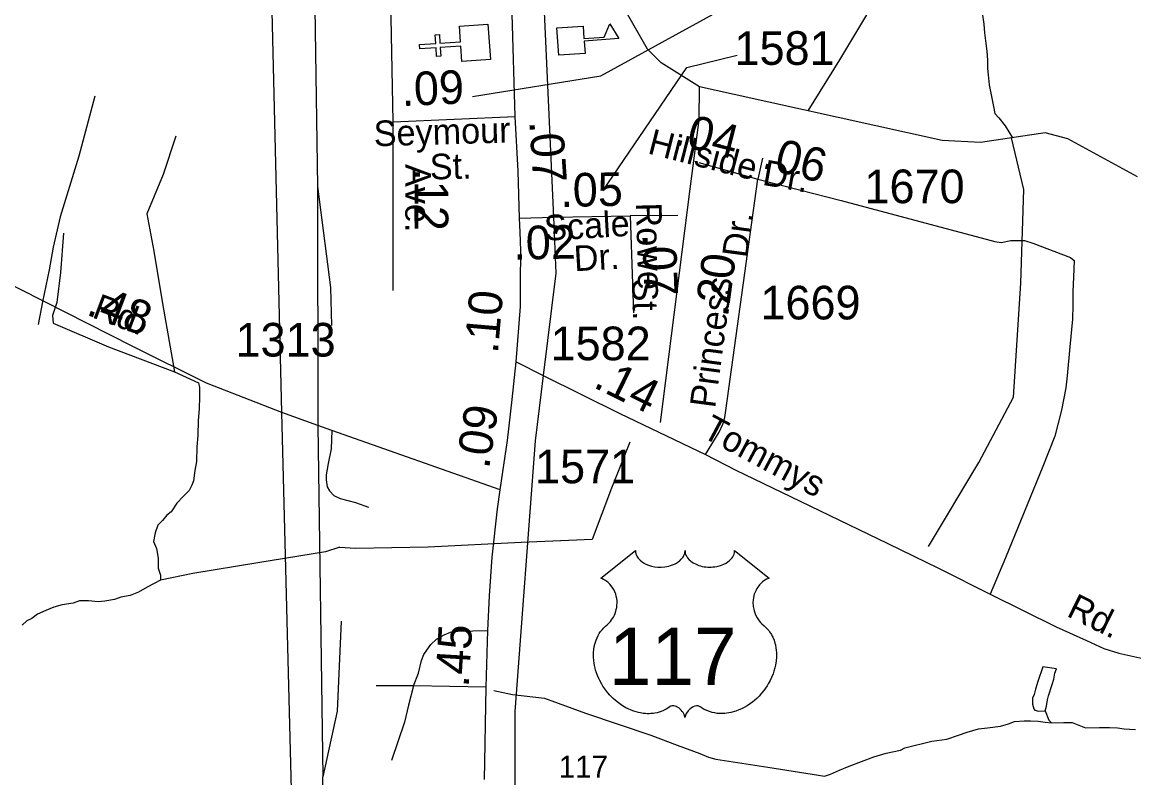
# Model space of a CAD drawing. Extents: x 2206922 to 2357709, y 510027 to 673830.
# Drawn here: x 2301643 to 2305772, y 610907 to 613715 of the extents above; entities that cross this region are included whole.
import ezdxf

# ---------------------------------------------------------------- set-up
doc = ezdxf.new("R2010")
doc.units = 0
for name, color, linetype in [('Exist Boundary Political Urban Extension UEB', 7, 'Continuous'), ('Exist Cultural Church CELL', 7, 'Continuous'), ('Exist Cultural Educational Facility High CELL', 7, 'Continuous'), ('Exist Hydrographic Creek Single Shore', 7, 'Continuous'), ('Exist Hydrographic Misc Water Feature', 7, 'Continuous'), ('Exist Railroad Mainline', 7, 'Continuous'), ('Exist Railroad Siding', 7, 'Continuous'), ('Exist Road Non-System Type 51', 7, 'Continuous'), ('Exist Road Primary US Attributed', 7, 'Continuous'), ('Exist Road Primary US Label', 7, 'Continuous'), ('Exist Road Primary US Mileage Tenths English Label', 7, 'Continuous'), ('Exist Road Primary US Shield CELL', 7, 'Continuous'), ('Exist Road Primary US Shield Number Label', 7, 'Continuous'), ('Exist Road Secondary Mileage Hundredths English Label', 7, 'Continuous'), ('Exist Road Secondary Type 51 Attributed', 7, 'Continuous'), ('Exist Road Secondary Type 51 Label', 7, 'Continuous'), ('Exist Road Secondary Type 51 Number Label', 7, 'Continuous')]:
    doc.layers.add(name, color=color, linetype=linetype)

msp = doc.modelspace()

# ---------------------------------------------------------------- linework, layer by layer
at = {"layer": 'Exist Boundary Political Urban Extension UEB'}
for p, q in [((2302608, 612265), (2302479.1, 617461.6)), ((2303568.6, 614060.1), (2303616, 612990)), ((2302644.6, 610789.1), (2302608, 612265))]:
    msp.add_line(p, q, dxfattribs=at)
for points in [[(2303616, 612990), (2303625.2, 612783), (2303578.6, 612402.6)], [(2303578.6, 612402.6), (2303548.8, 612159.3), (2303472.4, 611153.7), (2303472.8, 610774.5)]]:
    msp.add_lwpolyline(points, dxfattribs=at)
at = {"layer": 'Exist Cultural Church CELL'}
msp.add_lwpolyline([(2303276.1, 613569.7), (2303272, 613626.5), (2303196.1, 613621.1), (2303198.3, 613589.2), (2303182.4, 613588.1), (2303180.1, 613620), (2303120.1, 613615.8), (2303119, 613631.8), (2303179, 613636), (2303176.8, 613667.9), (2303192.7, 613669.1), (2303194.9, 613637.1), (2303270.9, 613642.5), (2303267, 613700), (2303373.2, 613707.4), (2303382.3, 613577.1)], close=True, dxfattribs=at)
at = {"layer": 'Exist Cultural Educational Facility High CELL'}
msp.add_lwpolyline([(2303628.8, 613693.9), (2303726.5, 613700.7), (2303729.7, 613654.8), (2303804.6, 613660.1), (2303825.5, 613708.7), (2303858.6, 613654.2), (2303730.4, 613645.2), (2303733.6, 613599.3), (2303635.9, 613592.5)], close=True, dxfattribs=at)
at = {"layer": 'Exist Hydrographic Creek Single Shore'}
msp.add_lwpolyline([(2305786.1, 613140.6), (2305527.1, 613281.1), (2305443, 613304), (2305202.1, 613267.9), (2305060, 613275.4), (2304159, 613475.1), (2304016.1, 613564.5), (2303966, 613615), (2303880.9, 613762.5), (2303736, 614061.8), (2303684.9, 614125.4), (2303668.1, 614167.3), (2303523.9, 614374.8), (2303382.9, 614485.3), (2303197.9, 614555.2), (2302714, 614617.7), (2302275.9, 614700.7), (2302039.4, 614943.5), (2301631.9, 615279.4)], dxfattribs=at)
at = {"layer": 'Exist Hydrographic Misc Water Feature'}
for points in [[(2305377.6, 614748.8), (2305157.8, 614380.4), (2304890.8, 613929.9), (2304678.8, 613575.8), (2304560.7, 613386)], [(2305208.4, 613749.5), (2305215, 613707.6), (2305217.3, 613675.6), (2305221.8, 613635.5), (2305226.1, 613607.7), (2305228.3, 613573.7), (2305228.5, 613543.7), (2305231, 613519.8), (2305235.3, 613481.8), (2305250.5, 613402.1), (2305256.2, 613376.1), (2305270.6, 613360.1), (2305294.6, 613330.6), (2305321.2, 613285.7)], [(2304013.6, 612227.3), (2304064.9, 612627.5), (2304123.7, 613096), (2304157.5, 613352.2), (2304159, 613475.1)], [(2302213.2, 613291.3), (2302166.5, 613149), (2302106, 613002.4), (2302131.6, 612864.7), (2302164, 612669.3), (2302208.5, 612416)], [(2305009.5, 611766.3), (2305196.8, 612078.4), (2305325.5, 612321.4), (2305351.9, 612744.9), (2305363.9, 613093.4), (2305317.7, 613285.2)], [(2301797, 612931), (2301784.7, 612785.2), (2301772, 612673.2), (2301756.2, 612624.8), (2301758.4, 612596.9), (2301963.5, 612509.2), (2302208.5, 612416)], [(2302208.5, 612416), (2302298.5, 612374.9), (2302301.2, 612357), (2302301.4, 612322.9), (2302300.2, 612278.9), (2302296.1, 612234.9), (2302295.1, 612179.1), (2302291.8, 612137), (2302289.9, 612082.9), (2302284.4, 612048.9), (2302278.9, 612010.8), (2302272.7, 611994.7), (2302263.1, 611974.7), (2302241.5, 611952.4), (2302218, 611928.3), (2302196, 611896), (2302180.4, 611883.7), (2302164.2, 611863.8), (2302146.4, 611845.4), (2302137, 611817.2), (2302131.2, 611785.2), (2302141.5, 611759.4), (2302148.2, 611723.5), (2302148.2, 611685.8), (2302156.2, 611659.8), (2302156.6, 611641.9)], [(2303900.4, 612154.3), (2303832.3, 611983.7), (2303760.4, 611793), (2303496.3, 611782.1), (2303150.7, 611764.3), (2302881.3, 611759.5), (2302823.3, 611762.9)], [(2302823.3, 611762.9), (2302819, 611762.8), (2302769.1, 611746.4), (2302518, 611705.5), (2302276.4, 611666.9), (2302156.6, 611641.9)], [(2302156.6, 611641.9), (2302133.1, 611629.7), (2302107.2, 611615.3), (2302075.2, 611597), (2302043.5, 611584.3), (2302009.2, 611578.1), (2301985.8, 611569.9), (2301949.8, 611563.6), (2301925.8, 611561.5), (2301889.7, 611564.9), (2301855.6, 611564.4), (2301832.3, 611556.2), (2301792.1, 611550), (2301760.1, 611541.5), (2301730.3, 611529.3), (2301700.4, 611514.8), (2301678.5, 611498.6), (2301660.6, 611490.3), (2301643, 611474.3)], [(2305442.2, 611155.3), (2305447.7, 611173.5), (2305451.6, 611197.3), (2305455.3, 611211.3), (2305469.1, 611253.4), (2305475, 611273.6), (2305478.7, 611295.8), (2305484.4, 611311.6), (2305434.6, 611319.1), (2305414.9, 611264.9), (2305407.3, 611236.8), (2305401.4, 611217), (2305395.7, 611202.8), (2305395.9, 611181), (2305400.2, 611162.9), (2305404.1, 611159), (2305418.4, 611154.9), (2305442.2, 611155.3)], [(2303394.3, 611231.3), (2303464.7, 611216.3), (2303582.8, 611203.4), (2303735.3, 611147.1), (2303977.9, 611065.6), (2304076.3, 611028.8), (2304160.4, 610997.5), (2304192.6, 610984.2), (2304218.9, 610976.2), (2304412.8, 610946.5), (2304601.3, 610916.5), (2304623.2, 610912.9), (2304645.4, 610920.8), (2304678.8, 610935.3), (2304714.9, 610949.7), (2304760.8, 610968), (2304806.5, 610984.6), (2304852.3, 610999.2), (2304905.8, 611009.8), (2304922, 611017.9), (2305021.4, 611042.6), (2305077.6, 611051.2), (2305121.3, 611065.8), (2305153.3, 611076.3), (2305195.3, 611088.7), (2305229.1, 611092.9), (2305276.9, 611099.5), (2305306.9, 611108), (2305329, 611116), (2305364.7, 611118.3), (2305388.5, 611118.8), (2305416.8, 611117), (2305442.4, 611113.5), (2305466.8, 611111.4)], [(2305442.2, 611155.3), (2305456.6, 611121.5), (2305466.8, 611111.4)], [(2305466.8, 611111.4), (2305512.3, 611112.3), (2305542.5, 611112.2), (2305592.9, 611092.9), (2305644.8, 611093.6), (2305681.1, 611093.8), (2305710.8, 611092.2), (2305736.7, 611088.7), (2305778.5, 611086.8)]]:
    msp.add_lwpolyline(points, dxfattribs=at)
at = {"layer": 'Exist Railroad Mainline'}
for p, q in [((2302739.9, 613105), (2302741.3, 612216.8)), ((2302741.3, 612216.8), (2302760, 610910.3))]:
    msp.add_line(p, q, dxfattribs=at)
for points in [[(2302697.3, 617445.4), (2302715.2, 616079.7), (2302722.8, 614735.6), (2302722.8, 614265.4), (2302739.9, 613105)], [(2302765.4, 610588.4), (2302763.4, 610708.4), (2302762.6, 610753.3), (2302762.1, 610786.8), (2302760, 610910.3)]]:
    msp.add_lwpolyline(points, dxfattribs=at)
at = {"layer": 'Exist Railroad Siding'}
for points in [[(2302739.9, 613105), (2302788.4, 612729.7), (2302791.9, 612587.8)], [(2302827.8, 611488.8), (2302813.3, 611154.7), (2302760, 610910.3)]]:
    msp.add_lwpolyline(points, dxfattribs=at)
at = {"layer": 'Exist Road Non-System Type 51'}
for p, q in [((2304392.7, 613209.3), (2304375.7, 613131.6)), ((2304078.8, 612997.4), (2303901.1, 612995.9)), ((2303096.8, 611248.6), (2302958.4, 611248.6)), ((2303366.6, 611244.3), (2303096.8, 611248.6))]:
    msp.add_line(p, q, dxfattribs=at)
for points in [[(2301913, 613440.4), (2301853, 613217.8), (2301784.2, 612992.2), (2301757.8, 612879.4), (2301743.2, 612794.4), (2301718.3, 612675.7), (2301702.2, 612592.2)], [(2304685.1, 613053.1), (2305255.8, 612900.5), (2305279.8, 612896.2), (2305315.1, 612903.3), (2305366, 612903.3), (2305397, 612893.4), (2305536.9, 612841.1), (2305551, 612829.8), (2305548.2, 612767.6), (2305545.4, 612713.9), (2305545.4, 612663), (2305544.2, 612611.4), (2305534.1, 612508.2), (2305524.2, 612400.8), (2305519.9, 612356.3), (2305503, 612273.6), (2305478.9, 612176.8), (2305433.8, 612064.4), (2305296, 611725.1), (2305238.8, 611589.5)], [(2302792.9, 612198.1), (2302790.7, 612129.3), (2302779, 612075.1), (2302771.7, 612032.6), (2302771.7, 612015), (2302776.1, 611988.6), (2302784.9, 611974), (2302801, 611956.4), (2302824.4, 611944.7), (2302881.5, 611930), (2302929.8, 611912.5)], [(2303096.8, 611248.6), (2303115.6, 611296), (2303126.5, 611343.3), (2303134.4, 611365.4), (2303146.2, 611381.5), (2303160.5, 611402.4), (2303181.6, 611422.4), (2303209.8, 611438), (2303233.9, 611447.9), (2303260.7, 611452.1), (2303372.3, 611454.9)], [(2303096.8, 611248.6), (2303078.5, 611176.5), (2303062.9, 611114.3), (2303014.9, 610971.5)]]:
    msp.add_lwpolyline(points, dxfattribs=at)
at = {"layer": 'Exist Road Primary US Attributed'}
for points in [[(2303474.5, 613364.8), (2303463.2, 613745.8), (2303453.3, 614021.4), (2303443.4, 614280.1), (2303437.7, 614487.1), (2303436.3, 614615.8), (2303437.7, 614722.5)], [(2303490, 612987.4), (2303485.8, 613161.3), (2303474.5, 613364.8)], [(2303477.3, 612453.1), (2303494.2, 612658.1), (2303494.2, 612744.3), (2303495.7, 612867.3), (2303492.8, 612935.1), (2303490, 612987.4)], [(2303418.1, 611976.9), (2303428.8, 612044.4), (2303445.7, 612160.3), (2303462.6, 612313.1), (2303477.3, 612453.1)], [(2303359.6, 610900.8), (2303362.4, 611033), (2303363.8, 611107.9), (2303366.6, 611244.3), (2303372.3, 611454.9), (2303378.5, 611582.7), (2303389.2, 611727), (2303409, 611907.2), (2303418.1, 611976.9)]]:
    msp.add_lwpolyline(points, dxfattribs=at)
at = {"layer": 'Exist Road Primary US Shield CELL'}
msp.add_lwpolyline([(2303920.9, 611751.4), (2303921.3, 611746), (2303922.6, 611739.7), (2303923.6, 611736.5), (2303926.5, 611730.2), (2303931.4, 611722.9), (2303938.2, 611715.7), (2303945.9, 611709.3), (2303951, 611706), (2303959.8, 611701.3), (2303969.7, 611697.1), (2303980.8, 611693.9), (2303992.1, 611691.6), (2304004.5, 611690.3), (2304016.7, 611690), (2304030, 611691), (2304044.5, 611693.8), (2304051.3, 611695.6), (2304058.8, 611698.2), (2304065.8, 611701.1), (2304073.5, 611705.2), (2304079.6, 611709.1), (2304084.5, 611712.6), (2304091.3, 611719.1), (2304096.7, 611725.9), (2304099, 611729.7), (2304101, 611733.4), (2304103.7, 611741.1), (2304104.4, 611744.5), (2304105, 611751.6), (2304105.4, 611745.7), (2304106, 611741.9), (2304107, 611738.3), (2304108.5, 611734.4), (2304111.3, 611729), (2304114.3, 611724.4), (2304120, 611717.6), (2304123.6, 611714.3), (2304126.9, 611711.6), (2304135.6, 611705.6), (2304145.8, 611700.5), (2304150.8, 611698.3), (2304156, 611696.4), (2304162.5, 611694.5), (2304169.3, 611692.9), (2304176, 611691.7), (2304182.8, 611690.7), (2304189.8, 611690.2), (2304195.5, 611690), (2304202.5, 611690.1), (2304208.9, 611690.5), (2304215.5, 611691.3), (2304222.8, 611692.5), (2304228.7, 611693.8), (2304236.4, 611695.8), (2304243.4, 611698.3), (2304249.6, 611701), (2304257.5, 611705.2), (2304264, 611709.2), (2304268.7, 611713), (2304274.3, 611718.2), (2304279.6, 611724.3), (2304282.8, 611728.8), (2304285, 611733.4), (2304287, 611738.3), (2304288.3, 611743.5), (2304288.9, 611747.9), (2304289, 611751.8), (2304417.6, 611649.3), (2304414.6, 611648.2), (2304407.6, 611644.8), (2304402, 611641.5), (2304393.2, 611635.3), (2304389.4, 611631.8), (2304385.6, 611628.3), (2304382.1, 611624.5), (2304379, 611620.9), (2304375.3, 611615.7), (2304372, 611610.6), (2304368.7, 611604.9), (2304366.3, 611599.9), (2304362.3, 611589.6), (2304360.4, 611583.1), (2304359.2, 611577.5), (2304357.7, 611566), (2304357.3, 611560.6), (2304357.3, 611555.2), (2304357.6, 611549.5), (2304358.2, 611544), (2304359.2, 611538.3), (2304360.1, 611533.3), (2304361.7, 611527.1), (2304363.9, 611520), (2304366.8, 611513.1), (2304372.6, 611501.9), (2304380.2, 611490.5), (2304385.6, 611484.1), (2304390.9, 611478.7), (2304398.8, 611472), (2304403.1, 611468.2), (2304408.1, 611463.2), (2304416.1, 611453.9), (2304419.4, 611449.5), (2304422.7, 611444.5), (2304425.7, 611439.4), (2304428.8, 611434), (2304431.2, 611429.2), (2304435.7, 611418.2), (2304439, 611407.4), (2304440.5, 611401.8), (2304442.9, 611389.2), (2304443.8, 611383), (2304444.8, 611370.7), (2304444.9, 611355.8), (2304443.7, 611341.6), (2304441.1, 611325.2), (2304438.9, 611315.3), (2304435.5, 611303.8), (2304432.2, 611293.8), (2304426.3, 611279.2), (2304421.1, 611268.5), (2304414.4, 611256.1), (2304409.7, 611248.6), (2304404.3, 611240.5), (2304397.6, 611231.2), (2304389.7, 611221.4), (2304380.2, 611210.9), (2304372.5, 611203.3), (2304362.5, 611194.3), (2304356.4, 611189.3), (2304347.8, 611182.8), (2304335.9, 611174.9), (2304324.2, 611168.1), (2304314.3, 611163), (2304305.5, 611159.2), (2304294.1, 611154.9), (2304275.1, 611149.6), (2304268.2, 611148.2), (2304260, 611147), (2304252.3, 611146.2), (2304244.9, 611145.8), (2304234.8, 611145.8), (2304224.9, 611146.5), (2304215.5, 611147.9), (2304205.7, 611149.9), (2304195.4, 611153), (2304186.1, 611156.6), (2304176.7, 611161.3), (2304160.8, 611171.3), (2304156.2, 611173.7), (2304153.6, 611174.4), (2304147.5, 611174.7), (2304141.7, 611173.5), (2304135.8, 611171.1), (2304132.2, 611169.2), (2304127.4, 611166.1), (2304123.8, 611163.2), (2304119.4, 611159), (2304116.4, 611155.6), (2304114, 611152.8), (2304109.6, 611145.8), (2304108, 611142.4), (2304106.3, 611138.1), (2304104.8, 611131.7), (2304102.8, 611139.7), (2304100.4, 611145.1), (2304097.7, 611149.6), (2304094.9, 611153.7), (2304090.4, 611158.8), (2304086.4, 611162.7), (2304081.5, 611166.6), (2304076.3, 611169.8), (2304072.2, 611171.9), (2304068.4, 611173.3), (2304063.8, 611174.5), (2304060, 611174.8), (2304056.8, 611174.7), (2304052.6, 611173.7), (2304046.7, 611169.5), (2304041.2, 611165.7), (2304035.2, 611162), (2304028.1, 611158.2), (2304022.9, 611155.8), (2304016.6, 611153.3), (2304009.3, 611150.9), (2304001.4, 611148.9), (2303993.3, 611147.3), (2303986.2, 611146.1), (2303978.5, 611145.4), (2303971.6, 611145.2), (2303964.4, 611145.3), (2303957.6, 611145.8), (2303949.8, 611146.5), (2303940.1, 611148), (2303932, 611149.8), (2303923.5, 611152.1), (2303914.8, 611154.8), (2303905.5, 611158.4), (2303893.8, 611163.5), (2303885.6, 611167.6), (2303872.8, 611175), (2303857.8, 611185.4), (2303846.4, 611194.6), (2303838.1, 611202.1), (2303825.9, 611214.6), (2303818.7, 611222.7), (2303807.4, 611237.3), (2303800.2, 611247.9), (2303795.5, 611255.6), (2303788.7, 611268.1), (2303784.9, 611275.9), (2303780.1, 611287.3), (2303776.2, 611297.7), (2303773, 611307.6), (2303771.3, 611313.9), (2303768.9, 611324.9), (2303767.4, 611332.8), (2303766, 611343.5), (2303765.2, 611354.8), (2303765, 611365.2), (2303765.3, 611373.9), (2303766.3, 611384), (2303768, 611394.7), (2303770, 611403.9), (2303771.9, 611410.5), (2303774.6, 611418.5), (2303778.2, 611427.4), (2303782.5, 611435.9), (2303786.6, 611443), (2303791.6, 611450.6), (2303796.7, 611457.1), (2303803.2, 611464.2), (2303810.1, 611470.7), (2303816.3, 611475.8), (2303823.8, 611483.1), (2303827.6, 611487.5), (2303832.3, 611493.7), (2303836, 611499.4), (2303839, 611504.5), (2303842.9, 611512), (2303845.3, 611517.6), (2303848.2, 611526.3), (2303849.7, 611532.4), (2303851.2, 611540.2), (2303852.2, 611547.6), (2303852.6, 611556.8), (2303852.4, 611564.4), (2303851.4, 611573.2), (2303849.7, 611581.8), (2303847.7, 611589.2), (2303844.5, 611597.7), (2303841.6, 611603.9), (2303836.6, 611612.4), (2303831.2, 611620.2), (2303825.5, 611626.6), (2303819.8, 611632.3), (2303814.4, 611636.5), (2303809.2, 611640.3), (2303802.6, 611644.2), (2303796.3, 611647.3), (2303792.4, 611648.9)], close=True, dxfattribs=at)
at = {"layer": 'Exist Road Secondary Type 51 Attributed'}
for p, q in [((2303021, 613345), (2303474.5, 613364.8)), ((2303020.5, 612718.1), (2303021, 613345)), ((2304156.8, 613193.8), (2304375.7, 613131.6)), ((2304375.7, 613131.6), (2304685.1, 613053.1))]:
    msp.add_line(p, q, dxfattribs=at)
for points in [[(2303021, 613345), (2303003.9, 614249.2), (2302997, 614725.3)], [(2304180.8, 612108.2), (2304231.5, 612191.6), (2304245.1, 612221.5), (2304252.9, 612245.6), (2304256.6, 612271.8), (2304375.7, 613131.6)], [(2302741.3, 612216.8), (2302608, 612265), (2302327.8, 612374.1), (2302051.4, 612510.8), (2301639.2, 612720.3), (2301379.5, 612850.3), (2301256.4, 612915.2), (2301111.8, 612998.5)], [(2303490, 612987.4), (2303616, 612990)], [(2303616, 612990), (2303901.1, 612995.9)], [(2303901.1, 612995.9), (2303913.8, 612634.7)], [(2303477.3, 612453.1), (2303578.6, 612402.6), (2303862.9, 612260.9), (2304180.8, 612108.2)], [(2303418.1, 611976.9), (2302792.9, 612198.1), (2302741.3, 612216.8)], [(2304180.8, 612108.2), (2304293.8, 612050.3), (2304497.2, 611952.7), (2304858.8, 611777.5), (2305046.7, 611685.6), (2305238.8, 611589.5), (2305483.2, 611467.9), (2305596.2, 611417), (2305661.2, 611387.3), (2305716.3, 611369.7), (2305805.3, 611349.9)]]:
    msp.add_lwpolyline(points, dxfattribs=at)
at = {"layer": 'Exist Road Secondary Type 51 Number Label'}
for points in [[(2303315.1, 613439.4), (2303792.4, 613515.7), (2304451, 613878.4)], [(2303800.1, 613088.7), (2304111.4, 613547.2), (2304298.2, 613592.5)]]:
    msp.add_lwpolyline(points, dxfattribs=at)

# ---------------------------------------------------------------- texts
at = {"layer": 'Exist Road Primary US Label'}
msp.add_text('117', height=82.02, dxfattribs=at).set_placement((2303635.9, 610907.3))
at = {"layer": 'Exist Road Primary US Mileage Tenths English Label'}
for s, rotation, p in [('.07', 273.8845, (2303526.2, 613346.5)), ('.10', 85.0577, (2303409.6, 612481.5)), ('.09', 81.1482, (2303376.9, 612052.5)), ('.45', 86.63, (2303301.5, 611241.7))]:
    msp.add_text(s, height=125, rotation=rotation, dxfattribs=at).set_placement(p)
at = {"layer": 'Exist Road Primary US Shield Number Label'}
msp.add_text('117', height=212.5, dxfattribs=at).set_placement((2303822.1, 611252.1))
at = {"layer": 'Exist Road Secondary Mileage Hundredths English Label'}
for s, rotation, p in [('.09', 2.4989, (2303054.2, 613403.2)), ('.04', 345.5968, (2304059.8, 613263.5)), ('.06', 345.7319, (2304386.9, 613174.3)), ('.12', 270.0384, (2303100.8, 613172.1)), ('.05', 1.1819, (2303642.7, 613028.2)), ('.02', 1.182, (2303468.2, 612832.3)), ('.07', 272.0161, (2303946.4, 612927.9)), ('.20', 82.4368, (2304264.2, 612616.5)), ('.48', 339.3592, (2301876.6, 612629.7)), ('.14', 333.8838, (2303759.9, 612360.2))]:
    msp.add_text(s, height=125, rotation=rotation, dxfattribs=at).set_placement(p)
at = {"layer": 'Exist Road Secondary Type 51 Label'}
for s, rotation, p in [('Seymour', 1.6169, (2302949.9, 613253.9)), ('Hillside', 345.6157, (2303962.6, 613228.1)), ('St.', 1.6169, (2303158.3, 613130.2)), ('Dr.', 349.9238, (2304389.2, 613111.3)), ('Ave.', 270.0384, (2303065.9, 613188.1)), ('Rowe', 271.4006, (2303922.9, 613043.8)), ('Scale', 3.3513, (2303584.5, 612902.7)), ('Dr.', 82.4368, (2304336.7, 612836.6)), ('Dr.', 3.3513, (2303694.6, 612789.3)), ('St.', 271.4006, (2303908.1, 612761.4)), ('Princess', 82.4368, (2304216.6, 612278.4)), ('Rd.', 339.3227, (2301898.8, 612619.2)), ('Tommys', 331.8928, (2304163.5, 612176.1)), ('Rd.', 333.6775, (2305518.2, 611509.6))]:
    msp.add_text(s, height=95, rotation=rotation, dxfattribs=at).set_placement(p)
at = {"layer": 'Exist Road Secondary Type 51 Number Label'}
for s, p in [('1581', (2304288.7, 613556.7)), ('1670', (2304771.6, 613042.5)), ('1669', (2304385.2, 612610.6)), ('1313', (2302435.4, 612472.6)), ('1582', (2303605.6, 612458.9)), ('1571', (2303548, 612001.6))]:
    msp.add_text(s, height=125, dxfattribs=at).set_placement(p)

doc.saveas('drawing.dxf')
